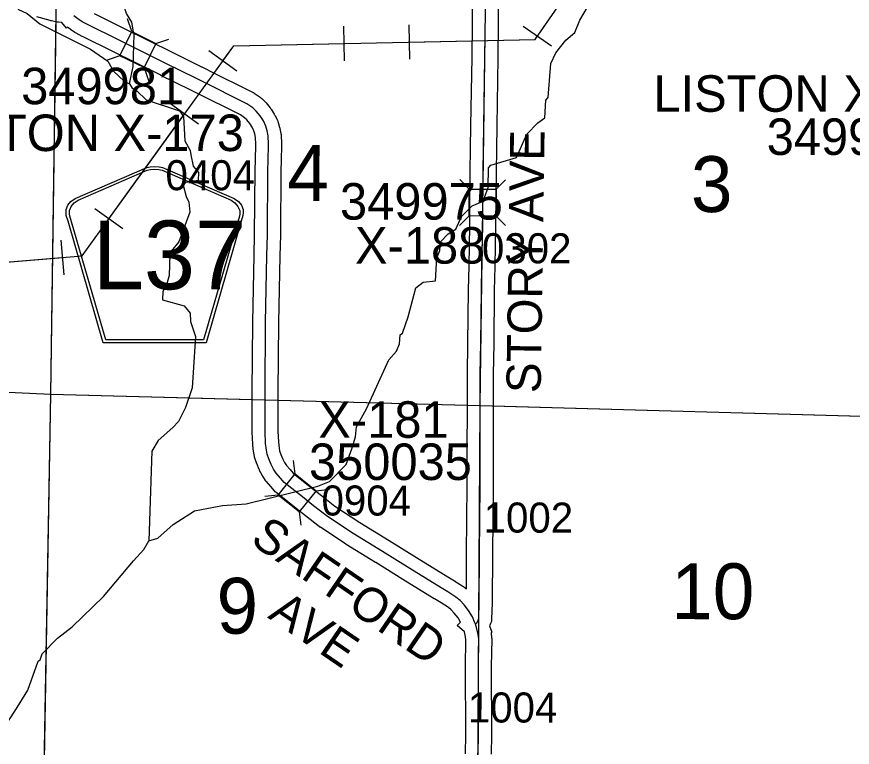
# Model space of a CAD drawing. Extents: x -157.2 to -99.3, y 12.2 to 46.2.
# Drawn here: x -115.25 to -113.305, y 20.271 to 21.971 of the extents above; entities that cross this region are included whole.
import ezdxf

# ---------------------------------------------------------------- set-up
doc = ezdxf.new("R2010")
doc.units = 0
for name, color, linetype in [('tdCoHydroRiver', 7, 'Continuous'), ('tdCoPipe', 7, 'Continuous'), ('tdCoSecRdNmbr', 7, 'Continuous'), ('tdCoSecRdTxt', 7, 'Continuous'), ('tdCoSecRteBand', 7, 'Continuous'), ('tdCoSecRteCL', 7, 'Continuous'), ('tdCoSectLine', 7, 'Continuous'), ('tdCoSectLinePart', 7, 'Continuous'), ('tdCoSectNmbr', 7, 'Continuous'), ('tdCoShieldCoRteHrd', 7, 'Continuous'), ('tdCoStrucSec', 7, 'Continuous'), ('tdCoStrucSecCoName', 7, 'Continuous'), ('tdCoStrucSecFHWANum', 7, 'Continuous'), ('tdCoSurfAsphalt', 7, 'Continuous'), ('tdCoSurfGravel', 7, 'Continuous')]:
    doc.layers.add(name, color=color, linetype=linetype)

msp = doc.modelspace()

# ---------------------------------------------------------------- linework, layer by layer
at = {"layer": 'tdCoHydroRiver'}
for points in [[(-114.9878, 21.8147), (-114.9789, 21.8555), (-114.977, 21.9296), (-114.9784, 21.936), (-114.9825, 21.9582), (-114.9946, 21.979), (-115.0063, 22.0156), (-114.9994, 22.0391), (-114.9927, 22.0547), (-114.978, 22.0733), (-114.9665, 22.0919), (-114.9504, 22.1625), (-114.9407, 22.2348), (-114.9415, 22.3264), (-114.946, 22.336), (-114.9432, 22.3817), (-114.9411, 22.4021)], [(-115.2479, 21.9888), (-115.2261, 21.9788), (-115.1968, 21.9543), (-115.0786, 21.896), (-115.0384, 21.8681), (-115.0248, 21.8441), (-115.0002, 21.8214), (-114.9878, 21.8147)], [(-114.9426, 20.7516), (-114.9219, 20.7573), (-114.8864, 20.7896), (-114.8366, 20.8214), (-114.7716, 20.8339), (-114.7163, 20.8373), (-114.5495, 20.8787), (-114.5224, 20.8891), (-114.4835, 20.9291), (-114.47, 20.9651), (-114.4614, 20.9932), (-114.4592, 21.0169), (-114.436, 21.0589), (-114.3842, 21.1727), (-114.3663, 21.1928), (-114.3595, 21.21), (-114.3574, 21.2304), (-114.3526, 21.235), (-114.339, 21.2725), (-114.3215, 21.34), (-114.3038, 21.3537), (-114.2753, 21.3561), (-114.2723, 21.4097), (-114.2656, 21.4269), (-114.2635, 21.4473), (-114.2457, 21.4658), (-114.228, 21.4764), (-114.2146, 21.506), (-114.1903, 21.5307), (-114.1664, 21.5411), (-114.1614, 21.5504), (-114.1529, 21.5739), (-114.1518, 21.6196), (-114.1469, 21.6258), (-114.0865, 21.6432), (-114.063, 21.6978), (-114.037, 21.724), (-114.0209, 21.7362), (-114.0183, 21.7771), (-114.0134, 21.7833), (-114.0067, 21.8621), (-113.995, 21.887), (-113.9721, 21.9164), (-113.9511, 21.9348), (-113.9394, 21.9629), (-113.9196, 21.9971)], [(-114.9878, 21.8147), (-114.9817, 21.8051), (-114.9709, 21.7985), (-114.9493, 21.7774), (-114.8711, 21.7518), (-114.8619, 21.7389), (-114.8587, 21.682), (-114.8466, 21.6596), (-114.8453, 21.6501), (-114.8397, 21.6231), (-114.8274, 21.6086), (-114.8279, 21.5897), (-114.8564, 21.5857), (-114.8629, 21.5795), (-114.8557, 21.5525), (-114.8497, 21.5398), (-114.8472, 21.516), (-114.8726, 21.4472), (-114.8905, 21.4256), (-114.8939, 21.4178), (-114.8951, 21.3689), (-114.902, 21.347), (-114.9103, 21.3314), (-114.9108, 21.3125), (-114.8606, 21.2986), (-114.8469, 21.2809), (-114.8458, 21.2619), (-114.8341, 21.2269), (-114.8419, 21.1072), (-114.8573, 21.0618), (-114.8739, 21.0291), (-114.8869, 21.0152), (-114.9208, 20.9845), (-114.9356, 20.9597), (-114.9426, 20.7516)], [(-115.2949, 20.2985), (-115.2822, 20.3135), (-115.2804, 20.3153), (-115.2492, 20.3634), (-115.2245, 20.4038), (-115.2007, 20.471), (-115.1959, 20.474), (-115.1908, 20.4881), (-115.1551, 20.5251), (-115.1213, 20.551), (-115.0485, 20.6217), (-114.9785, 20.7051), (-114.9541, 20.7313), (-114.9426, 20.7516)]]:
    msp.add_lwpolyline(points, dxfattribs=at)
at = {"layer": 'tdCoPipe'}
for p, q in [((-114.4869, 21.8688), (-114.4886, 21.9494)), ((-114.3348, 21.872), (-114.3366, 21.9525)), ((-114.0054, 21.9027), (-114.0716, 21.9487)), ((-114.738, 21.8447), (-114.8032, 21.8918)), ((-114.8269, 21.7214), (-114.8923, 21.7685)), ((-115.0029, 21.4772), (-115.0682, 21.5243)), ((-115.14, 21.3705), (-115.1467, 21.4508))]:
    msp.add_line(p, q, dxfattribs=at)
for points in [[(-118.0135, 20.4925), (-116.8811, 20.4395), (-116.5689, 21.0376), (-115.9618, 21.3429), (-115.0979, 21.4144), (-114.7452, 21.9036), (-114.0434, 21.9185), (-113.6754, 22.4491), (-113.0083, 22.4452), (-112.2246, 22.8824), (-112.2109, 23.1173), (-111.4314, 23.427), (-110.9885, 23.4903)], [(-114.3357, 21.9123), (-114.0434, 21.9185), (-114.0385, 21.9257)], [(-114.7707, 21.8683), (-114.7452, 21.9036), (-114.4877, 21.9091)], [(-115.0356, 21.5008), (-114.8596, 21.745)], [(-115.4434, 21.3858), (-115.1433, 21.4107)]]:
    msp.add_lwpolyline(points, dxfattribs=at)
at = {"layer": 'tdCoSecRteBand'}
for points in [[(-114.2035, 20.6394), (-114.2031, 20.7214), (-114.2031, 20.7215), (-114.2031, 20.7216), (-114.2014, 20.8805), (-114.2014, 20.9829), (-114.2014, 20.983), (-114.2014, 20.9831), (-114.2012, 21.0397), (-114.2012, 21.139), (-114.2012, 21.1393), (-114.2012, 21.1395), (-114.1999, 21.2115), (-114.1985, 21.3347), (-114.1985, 21.3349), (-114.1985, 21.335), (-114.1972, 21.3914), (-114.1955, 21.4849), (-114.1953, 21.5564), (-114.1953, 21.5566), (-114.1953, 21.5568), (-114.1928, 21.718), (-114.1928, 21.718), (-114.1928, 21.718), (-114.1903, 21.8761), (-114.1884, 22.0375)], [(-114.1284, 22.0367), (-114.1303, 21.8753), (-114.1303, 21.8752), (-114.1303, 21.8752), (-114.1328, 21.7171), (-114.1353, 21.556), (-114.1355, 21.4844), (-114.1355, 21.4842), (-114.1355, 21.484), (-114.1372, 21.3903), (-114.1372, 21.3902), (-114.1372, 21.3902), (-114.1385, 21.3338), (-114.1399, 21.2107), (-114.1399, 21.2106), (-114.1399, 21.2105), (-114.1412, 21.1388), (-114.1412, 21.0397), (-114.1412, 21.0396), (-114.1412, 21.0395), (-114.1414, 20.9829), (-114.1414, 20.8803), (-114.1414, 20.8802), (-114.1414, 20.88), (-114.1431, 20.7211), (-114.1436, 20.6082), (-114.1436, 20.6078), (-114.1437, 20.6074), (-114.1449, 20.5694), (-114.1451, 20.5639), (-114.1472, 20.5588), (-114.1494, 20.5535), (-114.1442, 20.5384), (-114.1461, 20.5378), (-114.146, 20.5368), (-114.1448, 20.526), (-114.1446, 20.5241), (-114.1446, 20.5221), (-114.1456, 20.4585), (-114.1451, 20.3007), (-114.1451, 20.3004), (-114.1451, 20.3001), (-114.1458, 20.2549)], [(-114.2058, 20.2558), (-114.2051, 20.3008), (-114.2056, 20.4586), (-114.2056, 20.4589), (-114.2056, 20.4592), (-114.2046, 20.5211), (-114.2054, 20.5282), (-114.2083, 20.5399), (-114.2246, 20.554), (-114.2174, 20.5624), (-114.223, 20.5718), (-114.2316, 20.5827), (-114.2388, 20.5908), (-114.2454, 20.5961), (-114.2625, 20.6071), (-114.2781, 20.6165), (-114.2782, 20.6166), (-114.2784, 20.6167), (-114.3511, 20.6615), (-114.4147, 20.7007), (-114.4148, 20.7007), (-114.4148, 20.7008), (-114.4831, 20.7429), (-114.4835, 20.7432), (-114.4839, 20.7434), (-114.5435, 20.7829), (-114.5445, 20.7835), (-114.5454, 20.7842), (-114.5777, 20.8094), (-114.5778, 20.8094), (-114.5778, 20.8094), (-114.6039, 20.8299), (-114.6041, 20.83), (-114.6042, 20.8301), (-114.6464, 20.8639), (-114.6484, 20.8655), (-114.6502, 20.8675), (-114.659, 20.8776), (-114.6591, 20.8777), (-114.6591, 20.8777), (-114.669, 20.8891), (-114.6703, 20.8905), (-114.6713, 20.8921), (-114.6777, 20.9017), (-114.6786, 20.9031), (-114.6793, 20.9045), (-114.6848, 20.9148), (-114.6855, 20.9162), (-114.686, 20.9176), (-114.6915, 20.9312), (-114.6918, 20.932), (-114.6921, 20.9328), (-114.6958, 20.9439), (-114.6964, 20.9457), (-114.6967, 20.9475), (-114.6985, 20.9562), (-114.6987, 20.9573), (-114.6988, 20.9584), (-114.7008, 20.9744), (-114.7009, 20.9756), (-114.701, 20.9767), (-114.7022, 21.0043), (-114.7022, 21.005), (-114.7022, 21.0057), (-114.7022, 21.0984), (-114.7022, 21.0985), (-114.7022, 21.0987), (-114.7008, 21.2597), (-114.7008, 21.2599), (-114.7008, 21.26), (-114.6978, 21.4161), (-114.6978, 21.4162), (-114.6978, 21.4163), (-114.6966, 21.4639), (-114.6956, 21.6145), (-114.6956, 21.6149), (-114.6956, 21.6153), (-114.6948, 21.6369), (-114.6939, 21.6743), (-114.6947, 21.6901), (-114.6963, 21.6984), (-114.6984, 21.7058), (-114.7024, 21.7138), (-114.708, 21.7228), (-114.7148, 21.7311), (-114.72, 21.736), (-114.7297, 21.7428), (-114.7467, 21.7512), (-114.7467, 21.7512), (-114.7468, 21.7512), (-114.8156, 21.7855), (-114.8156, 21.7855), (-114.8157, 21.7855), (-114.8464, 21.801), (-114.9149, 21.8347), (-114.9149, 21.8348), (-114.9149, 21.8348), (-115.0266, 21.8903), (-115.0972, 21.9253), (-115.0974, 21.9254), (-115.0976, 21.9255), (-115.1119, 21.9329), (-115.1135, 21.9337), (-115.1149, 21.9347), (-115.1248, 21.9414), (-115.1252, 21.9417), (-115.1257, 21.942), (-115.1323, 21.9468), (-115.1344, 21.9449), (-115.1455, 21.9576), (-115.1529, 21.9583), (-115.1545, 21.9584), (-115.156, 21.9588), (-115.1696, 21.9615), (-115.1708, 21.9617), (-115.1721, 21.9621), (-115.2034, 21.9712)], [(-115.0703, 21.9789), (-115, 21.944), (-115, 21.944), (-115, 21.944), (-114.8883, 21.8885), (-114.8198, 21.8548), (-114.8197, 21.8547), (-114.8195, 21.8547), (-114.7888, 21.8392), (-114.7201, 21.8049), (-114.7011, 21.7956), (-114.6992, 21.7946), (-114.6974, 21.7934), (-114.6838, 21.784), (-114.6818, 21.7826), (-114.68, 21.7809), (-114.6718, 21.773), (-114.6706, 21.7718), (-114.6695, 21.7705), (-114.6604, 21.7594), (-114.6592, 21.7579), (-114.6582, 21.7562), (-114.6508, 21.7444), (-114.65, 21.7432), (-114.6494, 21.7419), (-114.6434, 21.7301), (-114.6422, 21.7275), (-114.6414, 21.7248), (-114.6382, 21.7135), (-114.6378, 21.7122), (-114.6376, 21.711), (-114.6354, 21.6994), (-114.635, 21.6973), (-114.6349, 21.6953), (-114.6339, 21.6763), (-114.6338, 21.6751), (-114.6339, 21.674), (-114.6349, 21.6352), (-114.6349, 21.6351), (-114.6349, 21.635), (-114.6356, 21.6137), (-114.6366, 21.4632), (-114.6366, 21.4629), (-114.6366, 21.4626), (-114.6378, 21.4149), (-114.6408, 21.259), (-114.6422, 21.0983), (-114.6422, 21.0064), (-114.6411, 20.9806), (-114.6394, 20.9668), (-114.6383, 20.9611), (-114.6354, 20.9526), (-114.6309, 20.9413), (-114.6269, 20.9337), (-114.6225, 20.927), (-114.6139, 20.9172), (-114.6068, 20.9091), (-114.5668, 20.877), (-114.5408, 20.8567), (-114.5095, 20.8323), (-114.4512, 20.7937), (-114.3833, 20.7518), (-114.3196, 20.7126), (-114.3196, 20.7126), (-114.3196, 20.7126), (-114.247, 20.6678), (-114.2312, 20.6583), (-114.2308, 20.658), (-114.2303, 20.6578), (-114.2116, 20.6457), (-114.2103, 20.6449), (-114.2091, 20.6439), (-114.2035, 20.6394)]]:
    msp.add_lwpolyline(points, dxfattribs=at)
at = {"layer": 'tdCoSecRteCL'}
for points in [[(-114.1823, 20.5571), (-114.1786, 20.5615), (-114.1749, 20.5704), (-114.1736, 20.6083), (-114.1731, 20.7213), (-114.1714, 20.8803), (-114.1714, 20.9829), (-114.1712, 21.0397), (-114.1712, 21.139), (-114.1699, 21.211), (-114.1685, 21.3343), (-114.1672, 21.3908), (-114.1655, 21.4845), (-114.1653, 21.5563), (-114.1628, 21.7176), (-114.1603, 21.8756), (-114.1584, 22.0372)], [(-114.1823, 20.5571), (-114.1835, 20.5606), (-114.1894, 20.5741), (-114.1983, 20.5889), (-114.2086, 20.602), (-114.218, 20.6126), (-114.2279, 20.6205), (-114.2466, 20.6326), (-114.2626, 20.6422), (-114.3354, 20.6871), (-114.399, 20.7263), (-114.4673, 20.7685), (-114.527, 20.8079), (-114.5593, 20.8331), (-114.5854, 20.8535), (-114.6276, 20.8873), (-114.6365, 20.8974), (-114.6464, 20.9088), (-114.6528, 20.9184), (-114.6582, 20.9287), (-114.6636, 20.9423), (-114.6673, 20.9534), (-114.669, 20.962), (-114.671, 20.9781), (-114.6722, 21.0057), (-114.6722, 21.0984), (-114.6708, 21.2594), (-114.6678, 21.4155), (-114.6666, 21.4634), (-114.6656, 21.6143), (-114.6648, 21.636), (-114.6639, 21.6747), (-114.6648, 21.6937), (-114.6671, 21.7053), (-114.6703, 21.7167), (-114.6762, 21.7285), (-114.6836, 21.7403), (-114.6927, 21.7514), (-114.7009, 21.7593), (-114.7144, 21.7687), (-114.7334, 21.7781), (-114.8022, 21.8123), (-114.833, 21.8279), (-114.9016, 21.8617), (-115.0133, 21.9171), (-115.0838, 21.9522), (-115.0981, 21.9596), (-115.108, 21.9662), (-115.1171, 21.9729)], [(-114.1096, 20.0696), (-114.1359, 20.1016), (-114.1462, 20.1162), (-114.1551, 20.1315), (-114.1625, 20.1468), (-114.1682, 20.1625), (-114.1724, 20.1803), (-114.1746, 20.1968), (-114.1761, 20.2124), (-114.1758, 20.2553), (-114.1751, 20.3006), (-114.1756, 20.4587), (-114.1746, 20.5226), (-114.1758, 20.5334), (-114.1798, 20.5497), (-114.1823, 20.5571)]]:
    msp.add_lwpolyline(points, dxfattribs=at)
at = {"layer": 'tdCoSectLine'}
for points in [[(-115.1711, 21.093), (-115.1566, 22.0935)], [(-114.1716, 21.0664), (-114.1586, 22.0428)], [(-116.1688, 21.1391), (-115.1711, 21.093)], [(-115.1882, 20.106), (-115.1711, 21.093)], [(-115.1711, 21.093), (-114.1716, 21.0664)], [(-114.1779, 20.0715), (-114.1716, 21.0664)], [(-114.1716, 21.0664), (-113.1709, 21.0385)]]:
    msp.add_lwpolyline(points, dxfattribs=at)
at = {"layer": 'tdCoSectLinePart'}
for points in [[(-115.1711, 21.093), (-115.1585, 21.9598)], [(-116.1389, 21.1377), (-115.1711, 21.093)], [(-115.1877, 20.136), (-115.1711, 21.093)], [(-115.1711, 21.093), (-114.7026, 21.0805)], [(-114.6422, 21.0789), (-114.2016, 21.0672)], [(-114.1416, 21.0655), (-113.2008, 21.0393)]]:
    msp.add_lwpolyline(points, dxfattribs=at)
at = {"layer": 'tdCoShieldCoRteHrd'}
for points in [[(-115.049, 21.2125), (-115.1309, 21.4954), (-115.1348, 21.5086), (-115.1355, 21.5145), (-115.1355, 21.5223), (-115.1313, 21.5326), (-115.124, 21.5411), (-115.1144, 21.5478), (-114.9471, 21.6201), (-114.9396, 21.6217), (-114.9292, 21.6226), (-114.9188, 21.6217), (-114.9113, 21.6201), (-114.744, 21.5478), (-114.7344, 21.5411), (-114.7271, 21.5326), (-114.7229, 21.5223), (-114.7229, 21.5145), (-114.7236, 21.5086), (-114.7275, 21.4954), (-114.8094, 21.2125)], [(-115.0431, 21.2189), (-115.1228, 21.4941), (-115.1266, 21.5068), (-115.1273, 21.5124), (-115.1273, 21.5199), (-115.1232, 21.5298), (-115.1162, 21.538), (-115.107, 21.5444), (-114.9464, 21.6138), (-114.9392, 21.6154), (-114.9292, 21.6163), (-114.9192, 21.6154), (-114.912, 21.6138), (-114.7514, 21.5444), (-114.7422, 21.538), (-114.7352, 21.5298), (-114.7312, 21.5199), (-114.7312, 21.5124), (-114.7318, 21.5068), (-114.7356, 21.4941), (-114.8153, 21.2189)]]:
    msp.add_lwpolyline(points, close=True, dxfattribs=at)
at = {"layer": 'tdCoStrucSec'}
for p, q in [((-114.9822, 21.9364), (-114.9923, 21.966)), ((-114.9261, 21.9087), (-114.8965, 21.9187)), ((-115.01, 21.8803), (-115.0396, 21.8702)), ((-114.9538, 21.8526), (-114.9438, 21.8229)), ((-114.1969, 21.5701), (-114.2189, 21.5923)), ((-114.1343, 21.5699), (-114.1121, 21.5919)), ((-114.1971, 21.5075), (-114.2193, 21.4855)), ((-114.1345, 21.5073), (-114.1125, 21.4851)), ((-114.6024, 20.9069), (-114.6058, 20.938)), ((-114.5535, 20.8677), (-114.5224, 20.8712)), ((-114.6415, 20.858), (-114.6726, 20.8546)), ((-114.5926, 20.8189), (-114.5892, 20.7878))]:
    msp.add_line(p, q, dxfattribs=at)
for points in [[(-114.9538, 21.8526), (-115.01, 21.8803), (-114.9822, 21.9364), (-114.9261, 21.9087)], [(-114.1971, 21.5075), (-114.1969, 21.5701), (-114.1343, 21.5699), (-114.1345, 21.5073)], [(-114.5926, 20.8189), (-114.6415, 20.858), (-114.6024, 20.9069), (-114.5535, 20.8677)]]:
    msp.add_lwpolyline(points, close=True, dxfattribs=at)
at = {"layer": 'tdCoSurfAsphalt'}
for points in [[(-114.1823, 20.5571), (-114.1835, 20.5606), (-114.1894, 20.5741), (-114.1983, 20.5889), (-114.2086, 20.602), (-114.218, 20.6126), (-114.2279, 20.6205), (-114.2466, 20.6326), (-114.2626, 20.6422), (-114.3354, 20.6871), (-114.399, 20.7263), (-114.4673, 20.7685), (-114.527, 20.8079), (-114.5593, 20.8331), (-114.5854, 20.8535), (-114.6276, 20.8873), (-114.6365, 20.8974), (-114.6464, 20.9088), (-114.6528, 20.9184), (-114.6582, 20.9287), (-114.6636, 20.9423), (-114.6673, 20.9534), (-114.669, 20.962), (-114.671, 20.9781), (-114.6722, 21.0057), (-114.6722, 21.0984), (-114.6708, 21.2594), (-114.6678, 21.4155), (-114.6666, 21.4634), (-114.6656, 21.6143), (-114.6648, 21.636), (-114.6639, 21.6747), (-114.6648, 21.6937), (-114.6671, 21.7053), (-114.6703, 21.7167), (-114.6762, 21.7285), (-114.6836, 21.7403), (-114.6927, 21.7514), (-114.7009, 21.7593), (-114.7144, 21.7687), (-114.7334, 21.7781), (-114.8022, 21.8123), (-114.833, 21.8279), (-114.9016, 21.8617), (-115.0133, 21.9171), (-115.0838, 21.9522), (-115.0981, 21.9596), (-115.108, 21.9662), (-115.1171, 21.9729)], [(-114.1096, 20.0696), (-114.1359, 20.1016), (-114.1462, 20.1162), (-114.1551, 20.1315), (-114.1625, 20.1468), (-114.1682, 20.1625), (-114.1724, 20.1803), (-114.1746, 20.1968), (-114.1761, 20.2124), (-114.1758, 20.2553), (-114.1751, 20.3006), (-114.1756, 20.4587), (-114.1746, 20.5226), (-114.1758, 20.5334), (-114.1798, 20.5497), (-114.1823, 20.5571)]]:
    msp.add_lwpolyline(points, dxfattribs=at)
at = {"layer": 'tdCoSurfGravel'}
msp.add_lwpolyline([(-114.1823, 20.5571), (-114.1786, 20.5615), (-114.1749, 20.5704), (-114.1736, 20.6083), (-114.1731, 20.7213), (-114.1714, 20.8803), (-114.1714, 20.9829), (-114.1712, 21.0397), (-114.1712, 21.139), (-114.1699, 21.211), (-114.1685, 21.3343), (-114.1672, 21.3908), (-114.1655, 21.4845), (-114.1653, 21.5563), (-114.1628, 21.7176), (-114.1603, 21.8756), (-114.1584, 22.0372), (-114.1582, 22.0446)], dxfattribs=at)

# ---------------------------------------------------------------- texts
at = {"layer": 'tdCoSecRdNmbr'}
for s, rotation, p in [('0404', 359.9128, (-114.904, 21.5674)), ('0302', 359.9132, (-114.1673, 21.3974)), ('0904', 359.9129, (-114.5408, 20.8103)), ('1002', 359.9132, (-114.1633, 20.7706)), ('1004', 359.9132, (-114.2002, 20.3286))]:
    msp.add_text(s, height=0.07, rotation=rotation, dxfattribs=at).set_placement(p)
at = {"layer": 'tdCoSecRdTxt'}
for s, rotation, p in [('STORY AVE', 89.1383, (-114.0306, 21.0947)), ('SAFFORD', 325.6441, (-114.7092, 20.7468)), ('AVE', 325.6441, (-114.6679, 20.5732))]:
    msp.add_text(s, height=0.08, rotation=rotation, dxfattribs=at).set_placement(p)
at = {"layer": 'tdCoSectNmbr'}
for s, rotation, p in [('4', 359.9128, (-114.6204, 21.5425)), ('3', 359.9135, (-113.6809, 21.5166)), ('10', 359.9135, (-113.7267, 20.5691)), ('9', 359.9127, (-114.7852, 20.5352))]:
    msp.add_text(s, height=0.13, rotation=rotation, dxfattribs=at).set_placement(p)
at = {"layer": 'tdCoShieldCoRteHrd'}
msp.add_text('L37', height=0.16, dxfattribs=at).set_placement((-115.0732, 21.3368))
at = {"layer": 'tdCoStrucSecCoName'}
for s, p in [('LISTON X-237', (-113.7682, 21.7499)), ('LISTON X-173', (-115.467, 21.6585)), ('X-188', (-114.4628, 21.3965)), ('X-181', (-114.5482, 20.9911))]:
    msp.add_text(s, height=0.085, dxfattribs=at).set_placement(p)
at = {"layer": 'tdCoStrucSecFHWANum'}
for s, p in [('349981', (-115.2399, 21.7675)), ('349960', (-113.5045, 21.6495)), ('349975', (-114.4978, 21.4989)), ('350035', (-114.57, 20.8929))]:
    msp.add_text(s, height=0.085, dxfattribs=at).set_placement(p)

doc.saveas('drawing.dxf')
